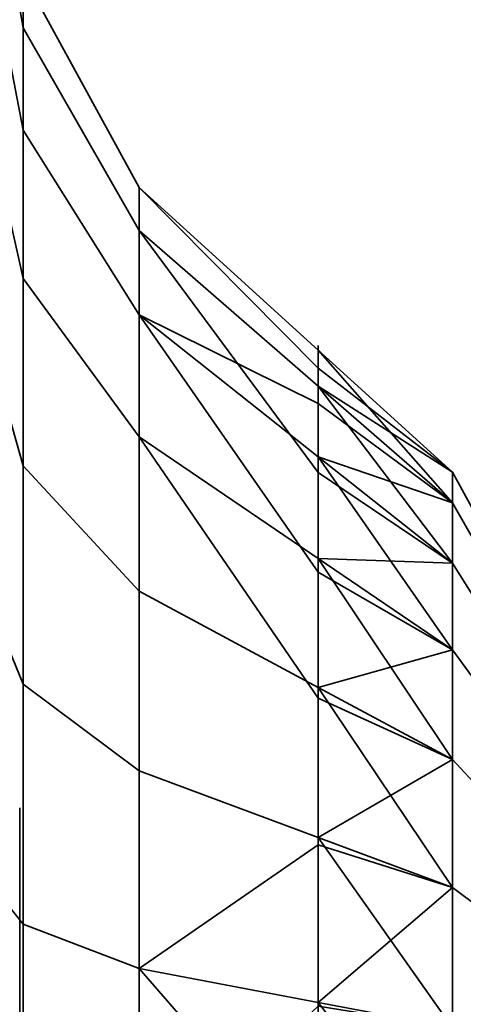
# Model space of a CAD drawing. Header units: millimetres. Extents: x -587 to 3688, y -115 to 120.
# Tile 330 of 656: x 1011.05 to 1011.655, y -15.768 to -14.426. Entities that reach past the tile are written whole.
import ezdxf

# ---------------------------------------------------------------- set-up
doc = ezdxf.new("R2010")
doc.units = ezdxf.units.MM
doc.layers.add('152', color=7, linetype='Continuous', true_color=0xffffff)

# ---------------------------------------------------------------- blocks, each defined once
blk = doc.blocks.new('UG_SURFACE_002')
at = {"layer": '152', "color": 252, "linetype": 'Continuous', "lineweight": 35}
for points in [[(2162.4999, -40, 2198), (2162.4999, 110, 2198), (837.5, 110, 2198), (837.5, -40, 2198)], [(987.5, -40, 2048.0001), (987.5, 110, 2048.0001), (2012.5, 110, 2048.0001), (2012.5, -40, 2048.0001)]]:
    blk.add_3dface(points, dxfattribs=at)
blk = doc.blocks.new('UG_SURFACE_049')
at = {"layer": '152', "color": 252, "linetype": 'Continuous', "lineweight": 35}
for points in [[(1011.0548, -14.5767, 1000.8217), (1011.0548, -14.3655, 1000.1718), (1011, -14.0411, 1000.2059), (1011, -14.2942, 1000.9848)], [(1011.0548, -14.3655, 1000.1718), (1011.0548, -14.437, 999.4922), (1011, -14.1267, 999.3913), (1011, -14.0411, 1000.2059)], [(1011.0548, -14.5767, 1180.8218), (1011.0548, -14.3655, 1180.1718), (1011, -14.0411, 1180.2059), (1011, -14.2942, 1180.9849)], [(1011.0548, -14.3655, 1180.1718), (1011.0548, -14.437, 1179.4921), (1011, -14.1267, 1179.3914), (1011, -14.0411, 1180.2059)], [(1011.0548, -14.437, 999.4922), (1011.0548, -14.7787, 998.9003), (1011, -14.5362, 998.682), (1011, -14.1267, 999.3913)], [(1011.0548, -14.437, 1179.4921), (1011.0548, -14.7787, 1178.9004), (1011, -14.5362, 1178.682), (1011, -14.1267, 1179.3914)], [(1011.0548, -15.034, 1001.3295), (1011.0548, -14.5767, 1000.8217), (1011, -14.2942, 1000.9848), (1011, -14.8422, 1001.5935)], [(1011.0548, -15.034, 1181.3296), (1011.0548, -14.5767, 1180.8218), (1011, -14.2942, 1180.9849), (1011, -14.8422, 1181.5935)], [(1011.2128, -14.8283, 1000.6765), (1011.2128, -14.6545, 1000.1414), (1011.0548, -14.3655, 1000.1718), (1011.0548, -14.5767, 1000.8217)], [(1011.2128, -14.6545, 1000.1414), (1011.2128, -14.7133, 999.5819), (1011.0548, -14.437, 999.4922), (1011.0548, -14.3655, 1000.1718)], [(1011.2128, -14.8283, 1180.6765), (1011.2128, -14.6545, 1180.1414), (1011.0548, -14.3655, 1180.1718), (1011.0548, -14.5767, 1180.8218)], [(1011.2128, -14.6545, 1180.1414), (1011.2128, -14.7133, 1179.5819), (1011.0548, -14.437, 1179.4921), (1011.0548, -14.3655, 1180.1718)], [(1011.2128, -14.7133, 999.5819), (1011.2128, -14.9946, 999.0947), (1011.0548, -14.7787, 998.9003), (1011.0548, -14.437, 999.4922)], [(1011.2128, -14.7133, 1179.5819), (1011.2128, -14.9946, 1179.0947), (1011.0548, -14.7787, 1178.9004), (1011.0548, -14.437, 1179.4921)], [(1011.0548, -14.7787, 998.9003), (1011.0548, -15.3315, 998.4986), (1011, -15.1989, 998.2006), (1011, -14.5362, 998.682)], [(1011.0548, -14.7787, 1178.9004), (1011.0548, -15.3315, 1178.4986), (1011, -15.1989, 1178.2006), (1011, -14.5362, 1178.682)], [(1011.2128, -15.2048, 1001.0946), (1011.2128, -14.8283, 1000.6765), (1011.0548, -14.5767, 1000.8217), (1011.0548, -15.034, 1001.3295)], [(1011.2128, -15.2048, 1181.0945), (1011.2128, -14.8283, 1180.6765), (1011.0548, -14.5767, 1180.8218), (1011.0548, -15.034, 1181.3296)], [(1011.2128, -14.6545, 1000.1414), (1011.4571, -14.8763, 1000.1181), (1011.4571, -14.9009, 999.8845)], [(1011.4571, -14.9489, 1000.3415), (1011.4571, -14.8763, 1000.1181), (1011.2128, -14.6545, 1000.1414), (1011.2128, -14.8283, 1000.6765)], [(1011.4571, -14.9009, 999.8845), (1011.4571, -14.9254, 999.6508), (1011.2128, -14.7133, 999.5819), (1011.2128, -14.6545, 1000.1414)], [(1011.4571, -15.0215, 1180.5649), (1011.4571, -14.8763, 1180.1181), (1011.2128, -14.6545, 1180.1414), (1011.2128, -14.8283, 1180.6765)], [(1011.4571, -14.8763, 1180.1181), (1011.4571, -14.9254, 1179.6509), (1011.2128, -14.7133, 1179.5819), (1011.2128, -14.6545, 1180.1414)], [(1011.2128, -14.7133, 999.5819), (1011.4571, -14.9254, 999.6508), (1011.4571, -15.0429, 999.4474)], [(1011.4571, -15.0429, 999.4474), (1011.4571, -15.1603, 999.244), (1011.2128, -14.9946, 999.0947), (1011.2128, -14.7133, 999.5819)], [(1011.4571, -14.9254, 1179.6509), (1011.4571, -15.1603, 1179.2439), (1011.2128, -14.9946, 1179.0947), (1011.2128, -14.7133, 1179.5819)], [(1011.2128, -14.9946, 999.0947), (1011.2128, -15.4497, 998.764), (1011.0548, -15.3315, 998.4986), (1011.0548, -14.7787, 998.9003)], [(1011.2128, -14.9946, 1179.0947), (1011.2128, -15.4497, 1178.7641), (1011.0548, -15.3315, 1178.4986), (1011.0548, -14.7787, 1178.9004)], [(1011.2128, -14.8283, 1000.6765), (1011.4571, -15.0215, 1000.5649), (1011.4571, -14.9489, 1000.3415)], [(1011.2128, -14.8283, 1000.6765), (1011.2128, -15.2048, 1001.0946), (1011.4571, -15.3359, 1000.9141), (1011.4571, -15.1787, 1000.7395)], [(1011.4571, -15.1787, 1000.7395), (1011.4571, -15.0215, 1000.5649), (1011.2128, -14.8283, 1000.6765)], [(1011.4571, -15.3359, 1180.914), (1011.4571, -15.0215, 1180.5649), (1011.2128, -14.8283, 1180.6765), (1011.2128, -15.2048, 1181.0945)], [(1011.0548, -15.6583, 1001.6075), (1011.0548, -15.034, 1001.3295), (1011, -14.8422, 1001.5935), (1011, -15.5905, 1001.9267)], [(1011.0548, -15.6583, 1181.6075), (1011.0548, -15.034, 1181.3296), (1011, -14.8422, 1181.5935), (1011, -15.5905, 1181.9266)], [(1011.6403, -15.0845, 1000.2974), (1011.6403, -15.0427, 999.8994), (1011.4571, -14.8763, 1000.1181)], [(1011.6403, -15.0427, 999.8994), (1011.4571, -14.9009, 999.8845), (1011.4571, -14.8763, 1000.1181)], [(1011.4571, -14.8763, 1000.1181), (1011.4571, -14.9489, 1000.3415), (1011.6403, -15.0845, 1000.2974)], [(1011.6403, -15.1664, 1180.4813), (1011.6403, -15.0427, 1180.1006), (1011.4571, -14.8763, 1180.1181), (1011.4571, -15.0215, 1180.5649)], [(1011.6403, -15.0427, 1180.1006), (1011.6403, -15.0845, 1179.7025), (1011.4571, -14.9254, 1179.6509), (1011.4571, -14.8763, 1180.1181)], [(1011.4571, -14.9254, 999.6508), (1011.4571, -14.9009, 999.8845), (1011.6403, -15.0427, 999.8994)], [(1011.6403, -15.1664, 999.5187), (1011.4571, -15.0429, 999.4474), (1011.4571, -14.9254, 999.6508)], [(1011.4571, -14.9254, 999.6508), (1011.6403, -15.0427, 999.8994), (1011.6403, -15.1664, 999.5187)], [(1011.6403, -15.0845, 1179.7025), (1011.6403, -15.2847, 1179.3559), (1011.4571, -15.1603, 1179.2439), (1011.4571, -14.9254, 1179.6509)], [(1011.6403, -15.0845, 1000.2974), (1011.4571, -14.9489, 1000.3415), (1011.4571, -15.0215, 1000.5649)], [(1011.2128, -14.9946, 999.0947), (1011.4571, -15.1603, 999.244), (1011.4571, -15.3504, 999.1059)], [(1011.4571, -15.3504, 999.1059), (1011.4571, -15.5404, 998.9678), (1011.2128, -15.4497, 998.764), (1011.2128, -14.9946, 999.0947)], [(1011.4571, -15.1603, 1179.2439), (1011.4571, -15.5404, 1178.9678), (1011.2128, -15.4497, 1178.7641), (1011.2128, -14.9946, 1179.0947)], [(1011.4571, -15.0215, 1000.5649), (1011.6403, -15.2847, 1000.6441), (1011.6403, -15.0845, 1000.2974)], [(1011.4571, -15.0215, 1000.5649), (1011.4571, -15.1787, 1000.7395), (1011.6403, -15.2847, 1000.6441)], [(1011.6403, -15.4342, 1180.7787), (1011.6403, -15.1664, 1180.4813), (1011.4571, -15.0215, 1180.5649), (1011.4571, -15.3359, 1180.914)], [(1011.2128, -15.7187, 1001.3233), (1011.2128, -15.2048, 1001.0946), (1011.0548, -15.034, 1001.3295), (1011.0548, -15.6583, 1001.6075)], [(1011.2128, -15.7187, 1181.3234), (1011.2128, -15.2048, 1181.0945), (1011.0548, -15.034, 1181.3296), (1011.0548, -15.6583, 1181.6075)], [(1011.4571, -15.1603, 999.244), (1011.4571, -15.0429, 999.4474), (1011.6403, -15.1664, 999.5187)], [(1011.6403, -15.1664, 999.5187), (1011.6403, -15.0427, 999.8994), (1011.7589, -15.2594, 999.9222), (1011.7589, -15.3551, 999.6276)], [(1011.6403, -15.0427, 999.8994), (1011.6403, -15.0845, 1000.2974), (1011.7589, -15.2918, 1000.2301), (1011.7589, -15.2594, 999.9222)], [(1011.7589, -15.3551, 1180.3724), (1011.7589, -15.2594, 1180.0778), (1011.6403, -15.0427, 1180.1006), (1011.6403, -15.1664, 1180.4813)], [(1011.7589, -15.2594, 1180.0778), (1011.7589, -15.2918, 1179.7699), (1011.6403, -15.0845, 1179.7025), (1011.6403, -15.0427, 1180.1006)], [(1011.6403, -15.0845, 1000.2974), (1011.6403, -15.2847, 1000.6441), (1011.7589, -15.4466, 1000.4983), (1011.7589, -15.2918, 1000.2301)], [(1011.7589, -15.2918, 1179.7699), (1011.7589, -15.4466, 1179.5018), (1011.6403, -15.2847, 1179.3559), (1011.6403, -15.0845, 1179.7025)], [(1011.6403, -15.1664, 999.5187), (1011.6403, -15.4342, 999.2213), (1011.4571, -15.1603, 999.244)], [(1011.6403, -15.4342, 999.2213), (1011.4571, -15.3504, 999.1059), (1011.4571, -15.1603, 999.244)], [(1011.6403, -15.2847, 1179.3559), (1011.6403, -15.6085, 1179.1207), (1011.4571, -15.5404, 1178.9678), (1011.4571, -15.1603, 1179.2439)], [(1011.6403, -15.4342, 999.2213), (1011.6403, -15.1664, 999.5187), (1011.7589, -15.3551, 999.6276), (1011.7589, -15.5623, 999.3975)], [(1011.7589, -15.5623, 1180.6024), (1011.7589, -15.3551, 1180.3724), (1011.6403, -15.1664, 1180.4813), (1011.6403, -15.4342, 1180.7787)], [(1011.6403, -15.2847, 1000.6441), (1011.4571, -15.1787, 1000.7395), (1011.4571, -15.3359, 1000.9141)], [(1011.0548, -15.3315, 998.4986), (1011.0548, -16, 998.3565), (1011, -16, 998.0303), (1011, -15.1989, 998.2006)], [(1011.0548, -15.3315, 1178.4986), (1011.0548, -16, 1178.3565), (1011, -16, 1178.0303), (1011, -15.1989, 1178.2006)], [(1011.4571, -15.5505, 1001.0096), (1011.4571, -15.3359, 1000.9141), (1011.2128, -15.2048, 1001.0946), (1011.2128, -15.7187, 1001.3233)], [(1011.4571, -15.7651, 1181.1051), (1011.4571, -15.3359, 1180.914), (1011.2128, -15.2048, 1181.0945), (1011.2128, -15.7187, 1181.3234)], [(1011.4571, -15.3359, 1000.9141), (1011.6403, -15.6085, 1000.8794), (1011.6403, -15.2847, 1000.6441)], [(1011.6403, -15.2847, 1000.6441), (1011.6403, -15.6085, 1000.8794), (1011.7589, -15.6971, 1000.6803), (1011.7589, -15.4466, 1000.4983)], [(1011.7589, -15.4466, 1179.5018), (1011.7589, -15.6971, 1179.3197), (1011.6403, -15.6085, 1179.1207), (1011.6403, -15.2847, 1179.3559)], [(1011.2128, -15.4497, 998.764), (1011.2128, -16, 998.6471), (1011.0548, -16, 998.3565), (1011.0548, -15.3315, 998.4986)], [(1011.2128, -15.4497, 1178.7641), (1011.2128, -16, 1178.647), (1011.0548, -16, 1178.3565), (1011.0548, -15.3315, 1178.4986)], [(1011.4571, -15.3359, 1000.9141), (1011.4571, -15.5505, 1001.0096), (1011.6403, -15.6085, 1000.8794)], [(1011.6403, -15.7999, 1180.9416), (1011.6403, -15.4342, 1180.7787), (1011.4571, -15.3359, 1180.914), (1011.4571, -15.7651, 1181.1051)], [(1011.4571, -15.5404, 998.9678), (1011.4571, -15.3504, 999.1059), (1011.6403, -15.4342, 999.2213)], [(1011.6403, -15.4342, 999.2213), (1011.6403, -15.7999, 999.0584), (1011.4571, -15.5404, 998.9678)], [(1011.6403, -15.7999, 999.0584), (1011.6403, -15.4342, 999.2213), (1011.7589, -15.5623, 999.3975), (1011.7589, -15.8452, 999.2716)], [(1011.7589, -15.8452, 1180.7284), (1011.7589, -15.5623, 1180.6024), (1011.6403, -15.4342, 1180.7787), (1011.6403, -15.7999, 1180.9416)], [(1011.2128, -16, 998.6471), (1011.2128, -15.4497, 998.764), (1011.4571, -15.5404, 998.9678), (1011.4571, -15.7702, 998.919)], [(1011.4571, -15.5404, 1178.9678), (1011.4571, -16, 1178.8701), (1011.2128, -16, 1178.647), (1011.2128, -15.4497, 1178.7641)], [(1011.6403, -15.7999, 999.0584), (1011.4571, -15.7702, 998.919), (1011.4571, -15.5404, 998.9678)], [(1011.6403, -15.6085, 1179.1207), (1011.6403, -16, 1179.0375), (1011.4571, -16, 1178.8701), (1011.4571, -15.5404, 1178.9678)], [(1011.2128, -15.7187, 1001.3233), (1011.4571, -15.7651, 1001.1052), (1011.4571, -15.5505, 1001.0096)], [(1011.6403, -15.6085, 1000.8794), (1011.4571, -15.5505, 1001.0096), (1011.4571, -15.7651, 1001.1052)], [(1011.0548, -16.3417, 1001.6075), (1011.0548, -15.6583, 1001.6075), (1011, -15.5905, 1001.9267), (1011, -16.4095, 1001.9267)], [(1011.0548, -16.3417, 1181.6075), (1011.0548, -15.6583, 1181.6075), (1011, -15.5905, 1181.9266), (1011, -16.4095, 1181.9266)], [(1011.4571, -15.7651, 1001.1052), (1011.6403, -16, 1000.9626), (1011.6403, -15.6085, 1000.8794)], [(1011.6403, -15.6085, 1000.8794), (1011.6403, -16, 1000.9626), (1011.7589, -16, 1000.7447), (1011.7589, -15.6971, 1000.6803)], [(1011.7589, -15.6971, 1179.3197), (1011.7589, -16, 1179.2554), (1011.6403, -16, 1179.0375), (1011.6403, -15.6085, 1179.1207)], [(1011.2128, -16.2813, 1001.3233), (1011.2128, -15.7187, 1001.3233), (1011.0548, -15.6583, 1001.6075), (1011.0548, -16.3417, 1001.6075)], [(1011.2128, -16.2813, 1181.3234), (1011.2128, -15.7187, 1181.3234), (1011.0548, -15.6583, 1181.6075), (1011.0548, -16.3417, 1181.6075)], [(1011.2128, -15.7187, 1001.3233), (1011.2128, -16.2813, 1001.3233), (1011.4571, -16, 1001.1299)], [(1011.4571, -16, 1001.1299), (1011.4571, -15.7651, 1001.1052), (1011.2128, -15.7187, 1001.3233)], [(1011.2128, -15.7187, 1181.3234), (1011.2128, -16.2813, 1181.3234), (1011.4571, -16, 1181.1298)], [(1011.4571, -16, 1181.1298), (1011.4571, -15.7651, 1181.1051), (1011.2128, -15.7187, 1181.3234)], [(1011.4571, -15.7651, 1001.1052), (1011.4571, -16, 1001.1299), (1011.6403, -16, 1000.9626)], [(1011.6403, -15.7999, 1180.9416), (1011.4571, -15.7651, 1181.1051), (1011.4571, -16, 1181.1298)]]:
    blk.add_3dface(points, dxfattribs=at)
blk = doc.blocks.new('UG_SURFACE_050')
at = {"layer": '152', "color": 252, "linetype": 'Continuous', "lineweight": 35}
for points in [[(1011, 13.92, 2022.5), (1011, -46.92, 2022.5), (1012.5, -46.92, 2020.9999), (1012.5, 13.92, 2020.9999)], [(1012.5, 13.92, -7), (1012.5, -46.92, -7), (1011, -46.92, -7), (1011, 13.92, -7)]]:
    blk.add_3dface(points, dxfattribs=at)
blk = doc.blocks.new('UG_SURFACE_051')
at = {"layer": '152', "color": 252, "linetype": 'Continuous', "lineweight": 35}
for points in [[(1011, 13.92, 2022.5), (1011, -46.92, 2022.5), (1012.5, -46.92, 2020.9999), (1012.5, 13.92, 2020.9999)], [(1012.5, 13.92, -7), (1012.5, -46.92, -7), (1011, -46.92, -7), (1011, 13.92, -7)]]:
    blk.add_3dface(points, dxfattribs=at)
blk = doc.blocks.new('UG_SURFACE_052')
at = {"layer": '152', "color": 252, "linetype": 'Continuous', "lineweight": 35}
for points in [[(1011.0548, -14.5767, 1000.8217), (1011.0548, -14.3655, 1000.1718), (1011, -14.0411, 1000.2059), (1011, -14.2942, 1000.9848)], [(1011.0548, -14.3655, 1000.1718), (1011.0548, -14.437, 999.4922), (1011, -14.1267, 999.3913), (1011, -14.0411, 1000.2059)], [(1011.0548, -14.5767, 1180.8218), (1011.0548, -14.3655, 1180.1718), (1011, -14.0411, 1180.2059), (1011, -14.2942, 1180.9849)], [(1011.0548, -14.3655, 1180.1718), (1011.0548, -14.437, 1179.4921), (1011, -14.1267, 1179.3914), (1011, -14.0411, 1180.2059)], [(1011.0548, -14.437, 999.4922), (1011.0548, -14.7787, 998.9003), (1011, -14.5362, 998.682), (1011, -14.1267, 999.3913)], [(1011.0548, -14.437, 1179.4921), (1011.0548, -14.7787, 1178.9004), (1011, -14.5362, 1178.682), (1011, -14.1267, 1179.3914)], [(1011.0548, -15.034, 1001.3295), (1011.0548, -14.5767, 1000.8217), (1011, -14.2942, 1000.9848), (1011, -14.8422, 1001.5935)], [(1011.0548, -15.034, 1181.3296), (1011.0548, -14.5767, 1180.8218), (1011, -14.2942, 1180.9849), (1011, -14.8422, 1181.5935)], [(1011.2128, -14.8283, 1000.6765), (1011.2128, -14.6545, 1000.1414), (1011.0548, -14.3655, 1000.1718), (1011.0548, -14.5767, 1000.8217)], [(1011.2128, -14.6545, 1000.1414), (1011.2128, -14.7133, 999.5819), (1011.0548, -14.437, 999.4922), (1011.0548, -14.3655, 1000.1718)], [(1011.2128, -14.8283, 1180.6765), (1011.2128, -14.6545, 1180.1414), (1011.0548, -14.3655, 1180.1718), (1011.0548, -14.5767, 1180.8218)], [(1011.2128, -14.6545, 1180.1414), (1011.2128, -14.7133, 1179.5819), (1011.0548, -14.437, 1179.4921), (1011.0548, -14.3655, 1180.1718)], [(1011.2128, -14.7133, 999.5819), (1011.2128, -14.9946, 999.0947), (1011.0548, -14.7787, 998.9003), (1011.0548, -14.437, 999.4922)], [(1011.2128, -14.7133, 1179.5819), (1011.2128, -14.9946, 1179.0947), (1011.0548, -14.7787, 1178.9004), (1011.0548, -14.437, 1179.4921)], [(1011.0548, -14.7787, 998.9003), (1011.0548, -15.3315, 998.4986), (1011, -15.1989, 998.2006), (1011, -14.5362, 998.682)], [(1011.0548, -14.7787, 1178.9004), (1011.0548, -15.3315, 1178.4986), (1011, -15.1989, 1178.2006), (1011, -14.5362, 1178.682)], [(1011.2128, -15.2048, 1001.0946), (1011.2128, -14.8283, 1000.6765), (1011.0548, -14.5767, 1000.8217), (1011.0548, -15.034, 1001.3295)], [(1011.2128, -15.2048, 1181.0945), (1011.2128, -14.8283, 1180.6765), (1011.0548, -14.5767, 1180.8218), (1011.0548, -15.034, 1181.3296)], [(1011.2128, -14.6545, 1000.1414), (1011.4571, -14.8763, 1000.1181), (1011.4571, -14.9009, 999.8845)], [(1011.4571, -14.9489, 1000.3415), (1011.4571, -14.8763, 1000.1181), (1011.2128, -14.6545, 1000.1414), (1011.2128, -14.8283, 1000.6765)], [(1011.4571, -14.9009, 999.8845), (1011.4571, -14.9254, 999.6508), (1011.2128, -14.7133, 999.5819), (1011.2128, -14.6545, 1000.1414)], [(1011.4571, -15.0215, 1180.5649), (1011.4571, -14.8763, 1180.1181), (1011.2128, -14.6545, 1180.1414), (1011.2128, -14.8283, 1180.6765)], [(1011.4571, -14.8763, 1180.1181), (1011.4571, -14.9254, 1179.6509), (1011.2128, -14.7133, 1179.5819), (1011.2128, -14.6545, 1180.1414)], [(1011.2128, -14.7133, 999.5819), (1011.4571, -14.9254, 999.6508), (1011.4571, -15.0429, 999.4474)], [(1011.4571, -15.0429, 999.4474), (1011.4571, -15.1603, 999.244), (1011.2128, -14.9946, 999.0947), (1011.2128, -14.7133, 999.5819)], [(1011.4571, -14.9254, 1179.6509), (1011.4571, -15.1603, 1179.2439), (1011.2128, -14.9946, 1179.0947), (1011.2128, -14.7133, 1179.5819)], [(1011.2128, -14.9946, 999.0947), (1011.2128, -15.4497, 998.764), (1011.0548, -15.3315, 998.4986), (1011.0548, -14.7787, 998.9003)], [(1011.2128, -14.9946, 1179.0947), (1011.2128, -15.4497, 1178.7641), (1011.0548, -15.3315, 1178.4986), (1011.0548, -14.7787, 1178.9004)], [(1011.2128, -14.8283, 1000.6765), (1011.4571, -15.0215, 1000.5649), (1011.4571, -14.9489, 1000.3415)], [(1011.2128, -14.8283, 1000.6765), (1011.2128, -15.2048, 1001.0946), (1011.4571, -15.3359, 1000.9141), (1011.4571, -15.1787, 1000.7395)], [(1011.4571, -15.1787, 1000.7395), (1011.4571, -15.0215, 1000.5649), (1011.2128, -14.8283, 1000.6765)], [(1011.4571, -15.3359, 1180.914), (1011.4571, -15.0215, 1180.5649), (1011.2128, -14.8283, 1180.6765), (1011.2128, -15.2048, 1181.0945)], [(1011.0548, -15.6583, 1001.6075), (1011.0548, -15.034, 1001.3295), (1011, -14.8422, 1001.5935), (1011, -15.5905, 1001.9267)], [(1011.0548, -15.6583, 1181.6075), (1011.0548, -15.034, 1181.3296), (1011, -14.8422, 1181.5935), (1011, -15.5905, 1181.9266)], [(1011.6403, -15.0845, 1000.2974), (1011.6403, -15.0427, 999.8994), (1011.4571, -14.8763, 1000.1181)], [(1011.6403, -15.0427, 999.8994), (1011.4571, -14.9009, 999.8845), (1011.4571, -14.8763, 1000.1181)], [(1011.4571, -14.8763, 1000.1181), (1011.4571, -14.9489, 1000.3415), (1011.6403, -15.0845, 1000.2974)], [(1011.6403, -15.1664, 1180.4813), (1011.6403, -15.0427, 1180.1006), (1011.4571, -14.8763, 1180.1181), (1011.4571, -15.0215, 1180.5649)], [(1011.6403, -15.0427, 1180.1006), (1011.6403, -15.0845, 1179.7025), (1011.4571, -14.9254, 1179.6509), (1011.4571, -14.8763, 1180.1181)], [(1011.4571, -14.9254, 999.6508), (1011.4571, -14.9009, 999.8845), (1011.6403, -15.0427, 999.8994)], [(1011.6403, -15.1664, 999.5187), (1011.4571, -15.0429, 999.4474), (1011.4571, -14.9254, 999.6508)], [(1011.4571, -14.9254, 999.6508), (1011.6403, -15.0427, 999.8994), (1011.6403, -15.1664, 999.5187)], [(1011.6403, -15.0845, 1179.7025), (1011.6403, -15.2847, 1179.3559), (1011.4571, -15.1603, 1179.2439), (1011.4571, -14.9254, 1179.6509)], [(1011.6403, -15.0845, 1000.2974), (1011.4571, -14.9489, 1000.3415), (1011.4571, -15.0215, 1000.5649)], [(1011.2128, -14.9946, 999.0947), (1011.4571, -15.1603, 999.244), (1011.4571, -15.3504, 999.1059)], [(1011.4571, -15.3504, 999.1059), (1011.4571, -15.5404, 998.9678), (1011.2128, -15.4497, 998.764), (1011.2128, -14.9946, 999.0947)], [(1011.4571, -15.1603, 1179.2439), (1011.4571, -15.5404, 1178.9678), (1011.2128, -15.4497, 1178.7641), (1011.2128, -14.9946, 1179.0947)], [(1011.4571, -15.0215, 1000.5649), (1011.6403, -15.2847, 1000.6441), (1011.6403, -15.0845, 1000.2974)], [(1011.4571, -15.0215, 1000.5649), (1011.4571, -15.1787, 1000.7395), (1011.6403, -15.2847, 1000.6441)], [(1011.6403, -15.4342, 1180.7787), (1011.6403, -15.1664, 1180.4813), (1011.4571, -15.0215, 1180.5649), (1011.4571, -15.3359, 1180.914)], [(1011.2128, -15.7187, 1001.3233), (1011.2128, -15.2048, 1001.0946), (1011.0548, -15.034, 1001.3295), (1011.0548, -15.6583, 1001.6075)], [(1011.2128, -15.7187, 1181.3234), (1011.2128, -15.2048, 1181.0945), (1011.0548, -15.034, 1181.3296), (1011.0548, -15.6583, 1181.6075)], [(1011.4571, -15.1603, 999.244), (1011.4571, -15.0429, 999.4474), (1011.6403, -15.1664, 999.5187)], [(1011.6403, -15.1664, 999.5187), (1011.6403, -15.0427, 999.8994), (1011.7589, -15.2594, 999.9222), (1011.7589, -15.3551, 999.6276)], [(1011.6403, -15.0427, 999.8994), (1011.6403, -15.0845, 1000.2974), (1011.7589, -15.2918, 1000.2301), (1011.7589, -15.2594, 999.9222)], [(1011.7589, -15.3551, 1180.3724), (1011.7589, -15.2594, 1180.0778), (1011.6403, -15.0427, 1180.1006), (1011.6403, -15.1664, 1180.4813)], [(1011.7589, -15.2594, 1180.0778), (1011.7589, -15.2918, 1179.7699), (1011.6403, -15.0845, 1179.7025), (1011.6403, -15.0427, 1180.1006)], [(1011.6403, -15.0845, 1000.2974), (1011.6403, -15.2847, 1000.6441), (1011.7589, -15.4466, 1000.4983), (1011.7589, -15.2918, 1000.2301)], [(1011.7589, -15.2918, 1179.7699), (1011.7589, -15.4466, 1179.5018), (1011.6403, -15.2847, 1179.3559), (1011.6403, -15.0845, 1179.7025)], [(1011.6403, -15.1664, 999.5187), (1011.6403, -15.4342, 999.2213), (1011.4571, -15.1603, 999.244)], [(1011.6403, -15.4342, 999.2213), (1011.4571, -15.3504, 999.1059), (1011.4571, -15.1603, 999.244)], [(1011.6403, -15.2847, 1179.3559), (1011.6403, -15.6085, 1179.1207), (1011.4571, -15.5404, 1178.9678), (1011.4571, -15.1603, 1179.2439)], [(1011.6403, -15.4342, 999.2213), (1011.6403, -15.1664, 999.5187), (1011.7589, -15.3551, 999.6276), (1011.7589, -15.5623, 999.3975)], [(1011.7589, -15.5623, 1180.6024), (1011.7589, -15.3551, 1180.3724), (1011.6403, -15.1664, 1180.4813), (1011.6403, -15.4342, 1180.7787)], [(1011.6403, -15.2847, 1000.6441), (1011.4571, -15.1787, 1000.7395), (1011.4571, -15.3359, 1000.9141)], [(1011.0548, -15.3315, 998.4986), (1011.0548, -16, 998.3565), (1011, -16, 998.0303), (1011, -15.1989, 998.2006)], [(1011.0548, -15.3315, 1178.4986), (1011.0548, -16, 1178.3565), (1011, -16, 1178.0303), (1011, -15.1989, 1178.2006)], [(1011.4571, -15.5505, 1001.0096), (1011.4571, -15.3359, 1000.9141), (1011.2128, -15.2048, 1001.0946), (1011.2128, -15.7187, 1001.3233)], [(1011.4571, -15.7651, 1181.1051), (1011.4571, -15.3359, 1180.914), (1011.2128, -15.2048, 1181.0945), (1011.2128, -15.7187, 1181.3234)], [(1011.4571, -15.3359, 1000.9141), (1011.6403, -15.6085, 1000.8794), (1011.6403, -15.2847, 1000.6441)], [(1011.6403, -15.2847, 1000.6441), (1011.6403, -15.6085, 1000.8794), (1011.7589, -15.6971, 1000.6803), (1011.7589, -15.4466, 1000.4983)], [(1011.7589, -15.4466, 1179.5018), (1011.7589, -15.6971, 1179.3197), (1011.6403, -15.6085, 1179.1207), (1011.6403, -15.2847, 1179.3559)], [(1011.2128, -15.4497, 998.764), (1011.2128, -16, 998.6471), (1011.0548, -16, 998.3565), (1011.0548, -15.3315, 998.4986)], [(1011.2128, -15.4497, 1178.7641), (1011.2128, -16, 1178.647), (1011.0548, -16, 1178.3565), (1011.0548, -15.3315, 1178.4986)], [(1011.4571, -15.3359, 1000.9141), (1011.4571, -15.5505, 1001.0096), (1011.6403, -15.6085, 1000.8794)], [(1011.6403, -15.7999, 1180.9416), (1011.6403, -15.4342, 1180.7787), (1011.4571, -15.3359, 1180.914), (1011.4571, -15.7651, 1181.1051)], [(1011.4571, -15.5404, 998.9678), (1011.4571, -15.3504, 999.1059), (1011.6403, -15.4342, 999.2213)], [(1011.6403, -15.4342, 999.2213), (1011.6403, -15.7999, 999.0584), (1011.4571, -15.5404, 998.9678)], [(1011.6403, -15.7999, 999.0584), (1011.6403, -15.4342, 999.2213), (1011.7589, -15.5623, 999.3975), (1011.7589, -15.8452, 999.2716)], [(1011.7589, -15.8452, 1180.7284), (1011.7589, -15.5623, 1180.6024), (1011.6403, -15.4342, 1180.7787), (1011.6403, -15.7999, 1180.9416)], [(1011.2128, -16, 998.6471), (1011.2128, -15.4497, 998.764), (1011.4571, -15.5404, 998.9678), (1011.4571, -15.7702, 998.919)], [(1011.4571, -15.5404, 1178.9678), (1011.4571, -16, 1178.8701), (1011.2128, -16, 1178.647), (1011.2128, -15.4497, 1178.7641)], [(1011.6403, -15.7999, 999.0584), (1011.4571, -15.7702, 998.919), (1011.4571, -15.5404, 998.9678)], [(1011.6403, -15.6085, 1179.1207), (1011.6403, -16, 1179.0375), (1011.4571, -16, 1178.8701), (1011.4571, -15.5404, 1178.9678)], [(1011.2128, -15.7187, 1001.3233), (1011.4571, -15.7651, 1001.1052), (1011.4571, -15.5505, 1001.0096)], [(1011.6403, -15.6085, 1000.8794), (1011.4571, -15.5505, 1001.0096), (1011.4571, -15.7651, 1001.1052)], [(1011.0548, -16.3417, 1001.6075), (1011.0548, -15.6583, 1001.6075), (1011, -15.5905, 1001.9267), (1011, -16.4095, 1001.9267)], [(1011.0548, -16.3417, 1181.6075), (1011.0548, -15.6583, 1181.6075), (1011, -15.5905, 1181.9266), (1011, -16.4095, 1181.9266)], [(1011.4571, -15.7651, 1001.1052), (1011.6403, -16, 1000.9626), (1011.6403, -15.6085, 1000.8794)], [(1011.6403, -15.6085, 1000.8794), (1011.6403, -16, 1000.9626), (1011.7589, -16, 1000.7447), (1011.7589, -15.6971, 1000.6803)], [(1011.7589, -15.6971, 1179.3197), (1011.7589, -16, 1179.2554), (1011.6403, -16, 1179.0375), (1011.6403, -15.6085, 1179.1207)], [(1011.2128, -16.2813, 1001.3233), (1011.2128, -15.7187, 1001.3233), (1011.0548, -15.6583, 1001.6075), (1011.0548, -16.3417, 1001.6075)], [(1011.2128, -16.2813, 1181.3234), (1011.2128, -15.7187, 1181.3234), (1011.0548, -15.6583, 1181.6075), (1011.0548, -16.3417, 1181.6075)], [(1011.2128, -15.7187, 1001.3233), (1011.2128, -16.2813, 1001.3233), (1011.4571, -16, 1001.1299)], [(1011.4571, -16, 1001.1299), (1011.4571, -15.7651, 1001.1052), (1011.2128, -15.7187, 1001.3233)], [(1011.2128, -15.7187, 1181.3234), (1011.2128, -16.2813, 1181.3234), (1011.4571, -16, 1181.1298)], [(1011.4571, -16, 1181.1298), (1011.4571, -15.7651, 1181.1051), (1011.2128, -15.7187, 1181.3234)], [(1011.4571, -15.7651, 1001.1052), (1011.4571, -16, 1001.1299), (1011.6403, -16, 1000.9626)], [(1011.6403, -15.7999, 1180.9416), (1011.4571, -15.7651, 1181.1051), (1011.4571, -16, 1181.1298)]]:
    blk.add_3dface(points, dxfattribs=at)
blk = doc.blocks.new('UG_SURFACE_054')
at = {"layer": '152', "color": 252, "linetype": 'Continuous', "lineweight": 35}
for points in [[(1011, -46.92, 2022.5), (1989, -46.92, 2022.5), (1989, 13.92, 2022.5), (1011, 13.92, 2022.5)], [(1012.5, 13.92, 2020.9999), (1012.5, -46.92, 2020.9999), (1011, -46.92, 2022.5), (1011, 13.92, 2022.5)]]:
    blk.add_3dface(points, dxfattribs=at)
blk = doc.blocks.new('UG_SURFACE_081')
at = {"layer": '152', "color": 252, "linetype": 'Continuous', "lineweight": 35}
for points in [[(1011.0548, -14.5767, 1000.8217), (1011.0548, -14.3655, 1000.1718), (1011, -14.0411, 1000.2059), (1011, -14.2942, 1000.9848)], [(1011.0548, -14.3655, 1000.1718), (1011.0548, -14.437, 999.4922), (1011, -14.1267, 999.3913), (1011, -14.0411, 1000.2059)], [(1011.0548, -14.5767, 1180.8218), (1011.0548, -14.3655, 1180.1718), (1011, -14.0411, 1180.2059), (1011, -14.2942, 1180.9849)], [(1011.0548, -14.3655, 1180.1718), (1011.0548, -14.437, 1179.4921), (1011, -14.1267, 1179.3914), (1011, -14.0411, 1180.2059)], [(1011.0548, -14.437, 999.4922), (1011.0548, -14.7787, 998.9003), (1011, -14.5362, 998.682), (1011, -14.1267, 999.3913)], [(1011.0548, -14.437, 1179.4921), (1011.0548, -14.7787, 1178.9004), (1011, -14.5362, 1178.682), (1011, -14.1267, 1179.3914)], [(1011.0548, -15.034, 1001.3295), (1011.0548, -14.5767, 1000.8217), (1011, -14.2942, 1000.9848), (1011, -14.8422, 1001.5935)], [(1011.0548, -15.034, 1181.3296), (1011.0548, -14.5767, 1180.8218), (1011, -14.2942, 1180.9849), (1011, -14.8422, 1181.5935)], [(1011.2128, -14.8283, 1000.6765), (1011.2128, -14.6545, 1000.1414), (1011.0548, -14.3655, 1000.1718), (1011.0548, -14.5767, 1000.8217)], [(1011.2128, -14.6545, 1000.1414), (1011.2128, -14.7133, 999.5819), (1011.0548, -14.437, 999.4922), (1011.0548, -14.3655, 1000.1718)], [(1011.2128, -14.8283, 1180.6765), (1011.2128, -14.6545, 1180.1414), (1011.0548, -14.3655, 1180.1718), (1011.0548, -14.5767, 1180.8218)], [(1011.2128, -14.6545, 1180.1414), (1011.2128, -14.7133, 1179.5819), (1011.0548, -14.437, 1179.4921), (1011.0548, -14.3655, 1180.1718)], [(1011.2128, -14.7133, 999.5819), (1011.2128, -14.9946, 999.0947), (1011.0548, -14.7787, 998.9003), (1011.0548, -14.437, 999.4922)], [(1011.2128, -14.7133, 1179.5819), (1011.2128, -14.9946, 1179.0947), (1011.0548, -14.7787, 1178.9004), (1011.0548, -14.437, 1179.4921)], [(1011.0548, -14.7787, 998.9003), (1011.0548, -15.3315, 998.4986), (1011, -15.1989, 998.2006), (1011, -14.5362, 998.682)], [(1011.0548, -14.7787, 1178.9004), (1011.0548, -15.3315, 1178.4986), (1011, -15.1989, 1178.2006), (1011, -14.5362, 1178.682)], [(1011.2128, -15.2048, 1001.0946), (1011.2128, -14.8283, 1000.6765), (1011.0548, -14.5767, 1000.8217), (1011.0548, -15.034, 1001.3295)], [(1011.2128, -15.2048, 1181.0945), (1011.2128, -14.8283, 1180.6765), (1011.0548, -14.5767, 1180.8218), (1011.0548, -15.034, 1181.3296)], [(1011.2128, -14.6545, 1000.1414), (1011.4571, -14.8763, 1000.1181), (1011.4571, -14.9009, 999.8845)], [(1011.4571, -14.9489, 1000.3415), (1011.4571, -14.8763, 1000.1181), (1011.2128, -14.6545, 1000.1414), (1011.2128, -14.8283, 1000.6765)], [(1011.4571, -14.9009, 999.8845), (1011.4571, -14.9254, 999.6508), (1011.2128, -14.7133, 999.5819), (1011.2128, -14.6545, 1000.1414)], [(1011.4571, -15.0215, 1180.5649), (1011.4571, -14.8763, 1180.1181), (1011.2128, -14.6545, 1180.1414), (1011.2128, -14.8283, 1180.6765)], [(1011.4571, -14.8763, 1180.1181), (1011.4571, -14.9254, 1179.6509), (1011.2128, -14.7133, 1179.5819), (1011.2128, -14.6545, 1180.1414)], [(1011.2128, -14.7133, 999.5819), (1011.4571, -14.9254, 999.6508), (1011.4571, -15.0429, 999.4474)], [(1011.4571, -15.0429, 999.4474), (1011.4571, -15.1603, 999.244), (1011.2128, -14.9946, 999.0947), (1011.2128, -14.7133, 999.5819)], [(1011.4571, -14.9254, 1179.6509), (1011.4571, -15.1603, 1179.2439), (1011.2128, -14.9946, 1179.0947), (1011.2128, -14.7133, 1179.5819)], [(1011.2128, -14.9946, 999.0947), (1011.2128, -15.4497, 998.764), (1011.0548, -15.3315, 998.4986), (1011.0548, -14.7787, 998.9003)], [(1011.2128, -14.9946, 1179.0947), (1011.2128, -15.4497, 1178.7641), (1011.0548, -15.3315, 1178.4986), (1011.0548, -14.7787, 1178.9004)], [(1011.2128, -14.8283, 1000.6765), (1011.4571, -15.0215, 1000.5649), (1011.4571, -14.9489, 1000.3415)], [(1011.2128, -14.8283, 1000.6765), (1011.2128, -15.2048, 1001.0946), (1011.4571, -15.3359, 1000.9141), (1011.4571, -15.1787, 1000.7395)], [(1011.4571, -15.1787, 1000.7395), (1011.4571, -15.0215, 1000.5649), (1011.2128, -14.8283, 1000.6765)], [(1011.4571, -15.3359, 1180.914), (1011.4571, -15.0215, 1180.5649), (1011.2128, -14.8283, 1180.6765), (1011.2128, -15.2048, 1181.0945)], [(1011.0548, -15.6583, 1001.6075), (1011.0548, -15.034, 1001.3295), (1011, -14.8422, 1001.5935), (1011, -15.5905, 1001.9267)], [(1011.0548, -15.6583, 1181.6075), (1011.0548, -15.034, 1181.3296), (1011, -14.8422, 1181.5935), (1011, -15.5905, 1181.9266)], [(1011.6403, -15.0845, 1000.2974), (1011.6403, -15.0427, 999.8994), (1011.4571, -14.8763, 1000.1181)], [(1011.6403, -15.0427, 999.8994), (1011.4571, -14.9009, 999.8845), (1011.4571, -14.8763, 1000.1181)], [(1011.4571, -14.8763, 1000.1181), (1011.4571, -14.9489, 1000.3415), (1011.6403, -15.0845, 1000.2974)], [(1011.6403, -15.1664, 1180.4813), (1011.6403, -15.0427, 1180.1006), (1011.4571, -14.8763, 1180.1181), (1011.4571, -15.0215, 1180.5649)], [(1011.6403, -15.0427, 1180.1006), (1011.6403, -15.0845, 1179.7025), (1011.4571, -14.9254, 1179.6509), (1011.4571, -14.8763, 1180.1181)], [(1011.4571, -14.9254, 999.6508), (1011.4571, -14.9009, 999.8845), (1011.6403, -15.0427, 999.8994)], [(1011.6403, -15.1664, 999.5187), (1011.4571, -15.0429, 999.4474), (1011.4571, -14.9254, 999.6508)], [(1011.4571, -14.9254, 999.6508), (1011.6403, -15.0427, 999.8994), (1011.6403, -15.1664, 999.5187)], [(1011.6403, -15.0845, 1179.7025), (1011.6403, -15.2847, 1179.3559), (1011.4571, -15.1603, 1179.2439), (1011.4571, -14.9254, 1179.6509)], [(1011.6403, -15.0845, 1000.2974), (1011.4571, -14.9489, 1000.3415), (1011.4571, -15.0215, 1000.5649)], [(1011.2128, -14.9946, 999.0947), (1011.4571, -15.1603, 999.244), (1011.4571, -15.3504, 999.1059)], [(1011.4571, -15.3504, 999.1059), (1011.4571, -15.5404, 998.9678), (1011.2128, -15.4497, 998.764), (1011.2128, -14.9946, 999.0947)], [(1011.4571, -15.1603, 1179.2439), (1011.4571, -15.5404, 1178.9678), (1011.2128, -15.4497, 1178.7641), (1011.2128, -14.9946, 1179.0947)], [(1011.4571, -15.0215, 1000.5649), (1011.6403, -15.2847, 1000.6441), (1011.6403, -15.0845, 1000.2974)], [(1011.4571, -15.0215, 1000.5649), (1011.4571, -15.1787, 1000.7395), (1011.6403, -15.2847, 1000.6441)], [(1011.6403, -15.4342, 1180.7787), (1011.6403, -15.1664, 1180.4813), (1011.4571, -15.0215, 1180.5649), (1011.4571, -15.3359, 1180.914)], [(1011.2128, -15.7187, 1001.3233), (1011.2128, -15.2048, 1001.0946), (1011.0548, -15.034, 1001.3295), (1011.0548, -15.6583, 1001.6075)], [(1011.2128, -15.7187, 1181.3234), (1011.2128, -15.2048, 1181.0945), (1011.0548, -15.034, 1181.3296), (1011.0548, -15.6583, 1181.6075)], [(1011.4571, -15.1603, 999.244), (1011.4571, -15.0429, 999.4474), (1011.6403, -15.1664, 999.5187)], [(1011.6403, -15.1664, 999.5187), (1011.6403, -15.0427, 999.8994), (1011.7589, -15.2594, 999.9222), (1011.7589, -15.3551, 999.6276)], [(1011.6403, -15.0427, 999.8994), (1011.6403, -15.0845, 1000.2974), (1011.7589, -15.2918, 1000.2301), (1011.7589, -15.2594, 999.9222)], [(1011.7589, -15.3551, 1180.3724), (1011.7589, -15.2594, 1180.0778), (1011.6403, -15.0427, 1180.1006), (1011.6403, -15.1664, 1180.4813)], [(1011.7589, -15.2594, 1180.0778), (1011.7589, -15.2918, 1179.7699), (1011.6403, -15.0845, 1179.7025), (1011.6403, -15.0427, 1180.1006)], [(1011.6403, -15.0845, 1000.2974), (1011.6403, -15.2847, 1000.6441), (1011.7589, -15.4466, 1000.4983), (1011.7589, -15.2918, 1000.2301)], [(1011.7589, -15.2918, 1179.7699), (1011.7589, -15.4466, 1179.5018), (1011.6403, -15.2847, 1179.3559), (1011.6403, -15.0845, 1179.7025)], [(1011.6403, -15.1664, 999.5187), (1011.6403, -15.4342, 999.2213), (1011.4571, -15.1603, 999.244)], [(1011.6403, -15.4342, 999.2213), (1011.4571, -15.3504, 999.1059), (1011.4571, -15.1603, 999.244)], [(1011.6403, -15.2847, 1179.3559), (1011.6403, -15.6085, 1179.1207), (1011.4571, -15.5404, 1178.9678), (1011.4571, -15.1603, 1179.2439)], [(1011.6403, -15.4342, 999.2213), (1011.6403, -15.1664, 999.5187), (1011.7589, -15.3551, 999.6276), (1011.7589, -15.5623, 999.3975)], [(1011.7589, -15.5623, 1180.6024), (1011.7589, -15.3551, 1180.3724), (1011.6403, -15.1664, 1180.4813), (1011.6403, -15.4342, 1180.7787)], [(1011.6403, -15.2847, 1000.6441), (1011.4571, -15.1787, 1000.7395), (1011.4571, -15.3359, 1000.9141)], [(1011.0548, -15.3315, 998.4986), (1011.0548, -16, 998.3565), (1011, -16, 998.0303), (1011, -15.1989, 998.2006)], [(1011.0548, -15.3315, 1178.4986), (1011.0548, -16, 1178.3565), (1011, -16, 1178.0303), (1011, -15.1989, 1178.2006)], [(1011.4571, -15.5505, 1001.0096), (1011.4571, -15.3359, 1000.9141), (1011.2128, -15.2048, 1001.0946), (1011.2128, -15.7187, 1001.3233)], [(1011.4571, -15.7651, 1181.1051), (1011.4571, -15.3359, 1180.914), (1011.2128, -15.2048, 1181.0945), (1011.2128, -15.7187, 1181.3234)], [(1011.4571, -15.3359, 1000.9141), (1011.6403, -15.6085, 1000.8794), (1011.6403, -15.2847, 1000.6441)], [(1011.6403, -15.2847, 1000.6441), (1011.6403, -15.6085, 1000.8794), (1011.7589, -15.6971, 1000.6803), (1011.7589, -15.4466, 1000.4983)], [(1011.7589, -15.4466, 1179.5018), (1011.7589, -15.6971, 1179.3197), (1011.6403, -15.6085, 1179.1207), (1011.6403, -15.2847, 1179.3559)], [(1011.2128, -15.4497, 998.764), (1011.2128, -16, 998.6471), (1011.0548, -16, 998.3565), (1011.0548, -15.3315, 998.4986)], [(1011.2128, -15.4497, 1178.7641), (1011.2128, -16, 1178.647), (1011.0548, -16, 1178.3565), (1011.0548, -15.3315, 1178.4986)], [(1011.4571, -15.3359, 1000.9141), (1011.4571, -15.5505, 1001.0096), (1011.6403, -15.6085, 1000.8794)], [(1011.6403, -15.7999, 1180.9416), (1011.6403, -15.4342, 1180.7787), (1011.4571, -15.3359, 1180.914), (1011.4571, -15.7651, 1181.1051)], [(1011.4571, -15.5404, 998.9678), (1011.4571, -15.3504, 999.1059), (1011.6403, -15.4342, 999.2213)], [(1011.6403, -15.4342, 999.2213), (1011.6403, -15.7999, 999.0584), (1011.4571, -15.5404, 998.9678)], [(1011.6403, -15.7999, 999.0584), (1011.6403, -15.4342, 999.2213), (1011.7589, -15.5623, 999.3975), (1011.7589, -15.8452, 999.2716)], [(1011.7589, -15.8452, 1180.7284), (1011.7589, -15.5623, 1180.6024), (1011.6403, -15.4342, 1180.7787), (1011.6403, -15.7999, 1180.9416)], [(1011.2128, -16, 998.6471), (1011.2128, -15.4497, 998.764), (1011.4571, -15.5404, 998.9678), (1011.4571, -15.7702, 998.919)], [(1011.4571, -15.5404, 1178.9678), (1011.4571, -16, 1178.8701), (1011.2128, -16, 1178.647), (1011.2128, -15.4497, 1178.7641)], [(1011.6403, -15.7999, 999.0584), (1011.4571, -15.7702, 998.919), (1011.4571, -15.5404, 998.9678)], [(1011.6403, -15.6085, 1179.1207), (1011.6403, -16, 1179.0375), (1011.4571, -16, 1178.8701), (1011.4571, -15.5404, 1178.9678)], [(1011.2128, -15.7187, 1001.3233), (1011.4571, -15.7651, 1001.1052), (1011.4571, -15.5505, 1001.0096)], [(1011.6403, -15.6085, 1000.8794), (1011.4571, -15.5505, 1001.0096), (1011.4571, -15.7651, 1001.1052)], [(1011.0548, -16.3417, 1001.6075), (1011.0548, -15.6583, 1001.6075), (1011, -15.5905, 1001.9267), (1011, -16.4095, 1001.9267)], [(1011.0548, -16.3417, 1181.6075), (1011.0548, -15.6583, 1181.6075), (1011, -15.5905, 1181.9266), (1011, -16.4095, 1181.9266)], [(1011.4571, -15.7651, 1001.1052), (1011.6403, -16, 1000.9626), (1011.6403, -15.6085, 1000.8794)], [(1011.6403, -15.6085, 1000.8794), (1011.6403, -16, 1000.9626), (1011.7589, -16, 1000.7447), (1011.7589, -15.6971, 1000.6803)], [(1011.7589, -15.6971, 1179.3197), (1011.7589, -16, 1179.2554), (1011.6403, -16, 1179.0375), (1011.6403, -15.6085, 1179.1207)], [(1011.2128, -16.2813, 1001.3233), (1011.2128, -15.7187, 1001.3233), (1011.0548, -15.6583, 1001.6075), (1011.0548, -16.3417, 1001.6075)], [(1011.2128, -16.2813, 1181.3234), (1011.2128, -15.7187, 1181.3234), (1011.0548, -15.6583, 1181.6075), (1011.0548, -16.3417, 1181.6075)], [(1011.2128, -15.7187, 1001.3233), (1011.2128, -16.2813, 1001.3233), (1011.4571, -16, 1001.1299)], [(1011.4571, -16, 1001.1299), (1011.4571, -15.7651, 1001.1052), (1011.2128, -15.7187, 1001.3233)], [(1011.2128, -15.7187, 1181.3234), (1011.2128, -16.2813, 1181.3234), (1011.4571, -16, 1181.1298)], [(1011.4571, -16, 1181.1298), (1011.4571, -15.7651, 1181.1051), (1011.2128, -15.7187, 1181.3234)], [(1011.4571, -15.7651, 1001.1052), (1011.4571, -16, 1001.1299), (1011.6403, -16, 1000.9626)], [(1011.6403, -15.7999, 1180.9416), (1011.4571, -15.7651, 1181.1051), (1011.4571, -16, 1181.1298)]]:
    blk.add_3dface(points, dxfattribs=at)

msp = doc.modelspace()

# ---------------------------------------------------------------- linework, layer by layer
at = {"layer": '152', "color": 252, "linetype": 'Continuous', "lineweight": -3, "true_color": 0x939598, "extrusion": (1, 0, 0)}
for centre, radius in [((-16, 1180, 1011.4571), 1.1299), ((-16, 1000, 1011.4571), 1.1299), ((-16, 1180, 1011.4571), 1.1299), ((-16, 1000, 1011.4571), 1.1299), ((-16, 1000, 1011.4571), 1.1299), ((-16, 1180, 1011.4571), 1.1299), ((-16, 1180, 1011.05), 0.5), ((-16, 1000, 1011.05), 0.5), ((-16, 1000, 1011.05), 0.5), ((-16, 1180, 1011.05), 0.5), ((-16, 1000, 1011.05), 0.5), ((-16, 1180, 1011.05), 0.5)]:
    msp.add_circle(centre, radius, dxfattribs=at)

# ---------------------------------------------------------------- block references
at = {"layer": '152', "color": 252, "linetype": 'Continuous', "lineweight": -3, "true_color": 0x939598}
for name in ['UG_SURFACE_050', 'UG_SURFACE_051', 'UG_SURFACE_054', 'UG_SURFACE_002', 'UG_SURFACE_049', 'UG_SURFACE_052', 'UG_SURFACE_081']:
    msp.add_blockref(name, (0, 0), dxfattribs=at)

doc.saveas('drawing.dxf')
